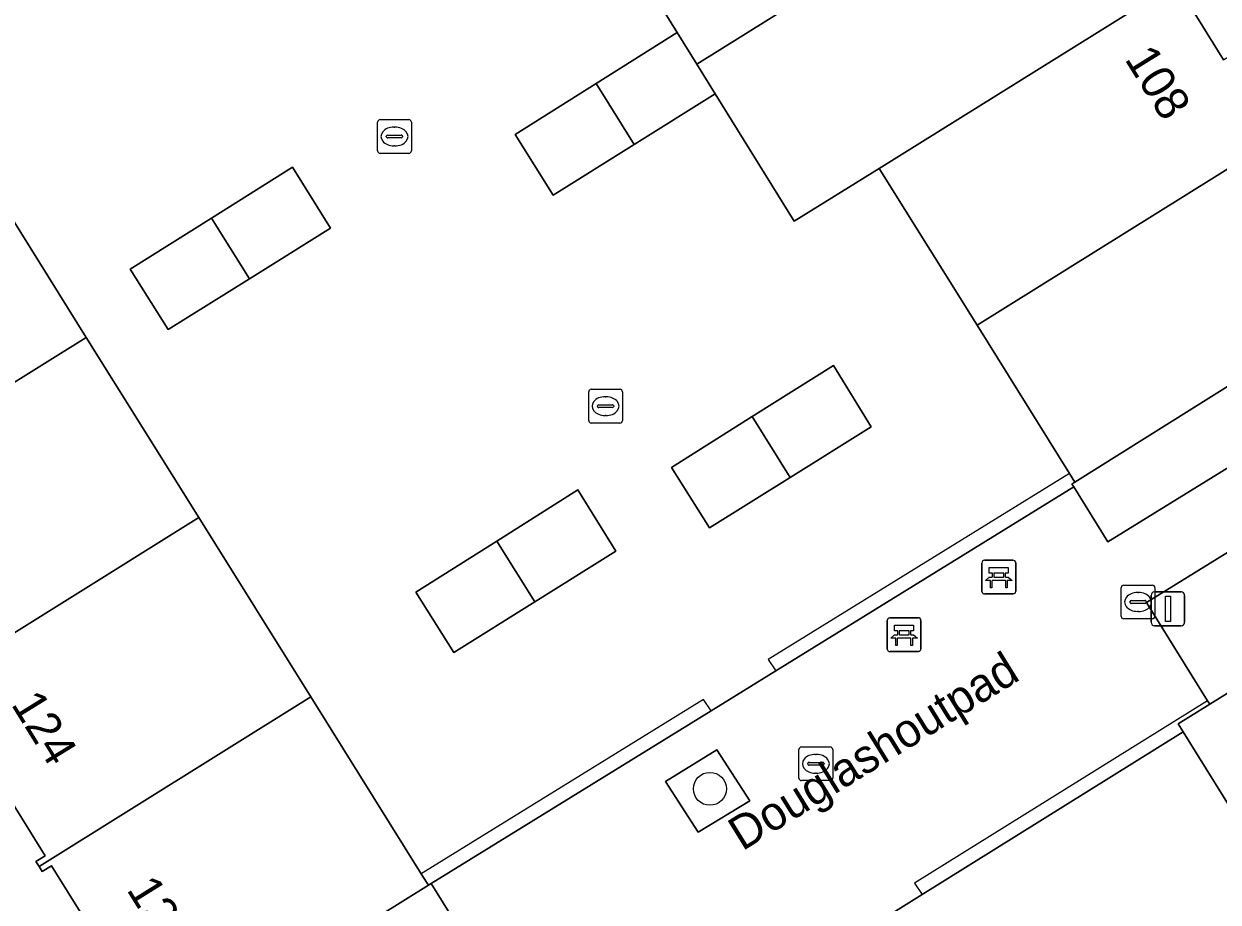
# Model space of a CAD drawing. Extents: x 159279 to 160377, y 384531 to 385888.
# Drawn here: x 159681.34 to 159716.76, y 385460.13 to 385486.19 of the extents above; entities that cross this region are included whole.
import ezdxf

# ---------------------------------------------------------------- set-up
doc = ezdxf.new("R2010")
doc.units = 0
for name, color, linetype in [('IMGEO_Bank', 7, 'Continuous'), ('IMGEO_Boom', 7, 'Continuous'), ('IMGEO_Erf', 7, 'Continuous'), ('IMGEO_Groenvoorziening', 7, 'Continuous'), ('IMGEO_Haag', 7, 'Continuous'), ('IMGEO_Kolk', 7, 'Continuous'), ('IMGEO_Lichtmast', 7, 'Continuous'), ('IMGEO_Openbare_ruimte_label', 7, 'Continuous'), ('IMGEO_Pand', 7, 'Continuous'), ('IMGEO_Pand_nummerreeks', 7, 'Continuous'), ('IMGEO_Rioolput', 7, 'Continuous'), ('IMGEO_Voetpad_open', 7, 'Continuous')]:
    doc.layers.add(name, color=color, linetype=linetype)

msp = doc.modelspace()

# ---------------------------------------------------------------- linework, layer by layer
at = {"layer": 'IMGEO_Bank'}
for p, q in [((159709.831, 385470.277), (159710.672, 385470.277)), ((159710.672, 385470.277), (159709.831, 385470.277)), ((159709.756, 385469.352), (159709.756, 385470.193)), ((159709.756, 385470.193), (159709.756, 385469.352)), ((159710.756, 385470.202), (159710.756, 385469.361)), ((159710.756, 385469.361), (159710.756, 385470.202)), ((159710.453, 385469.675), (159710.06, 385469.675)), ((159710.065, 385469.783), (159710.065, 385469.889)), ((159710.109, 385469.889), (159710.109, 385469.783)), ((159710.397, 385469.895), (159710.115, 385469.895)), ((159710.115, 385469.777), (159710.397, 385469.777)), ((159710.403, 385469.783), (159710.403, 385469.889)), ((159710.447, 385469.889), (159710.447, 385469.783)), ((159710.681, 385469.277), (159709.84, 385469.277)), ((159709.84, 385469.277), (159710.681, 385469.277)), ((159707.022, 385468.567), (159707.863, 385468.567)), ((159707.863, 385468.567), (159707.022, 385468.567)), ((159706.947, 385467.642), (159706.947, 385468.483)), ((159706.947, 385468.483), (159706.947, 385467.642)), ((159707.256, 385468.073), (159707.256, 385468.179)), ((159707.3, 385468.179), (159707.3, 385468.073)), ((159707.588, 385468.185), (159707.306, 385468.185)), ((159707.594, 385468.073), (159707.594, 385468.179)), ((159707.638, 385468.179), (159707.638, 385468.073)), ((159707.947, 385468.492), (159707.947, 385467.651)), ((159707.947, 385467.651), (159707.947, 385468.492)), ((159707.644, 385467.965), (159707.251, 385467.965)), ((159707.306, 385468.067), (159707.588, 385468.067)), ((159707.872, 385467.567), (159707.031, 385467.567)), ((159707.031, 385467.567), (159707.872, 385467.567))]:
    msp.add_line(p, q, dxfattribs=at)
for points in [[(159710.059, 385469.895), (159709.973, 385469.895), (159709.973, 385470.056), (159710.536, 385470.056), (159710.536, 385469.895), (159710.453, 385469.895)], [(159710.003, 385469.675), (159709.861, 385469.675), (159709.973, 385469.777), (159710.059, 385469.777)], [(159710.053, 385469.668), (159710.053, 385469.461), (159710.01, 385469.461), (159710.01, 385469.668)], [(159710.453, 385469.777), (159710.536, 385469.777), (159710.648, 385469.675), (159710.509, 385469.675)], [(159710.503, 385469.668), (159710.503, 385469.461), (159710.459, 385469.461), (159710.459, 385469.668)], [(159707.25, 385468.185), (159707.164, 385468.185), (159707.164, 385468.346), (159707.727, 385468.346), (159707.727, 385468.185), (159707.644, 385468.185)], [(159707.194, 385467.965), (159707.052, 385467.965), (159707.164, 385468.067), (159707.25, 385468.067)], [(159707.244, 385467.958), (159707.244, 385467.751), (159707.201, 385467.751), (159707.201, 385467.958)], [(159707.644, 385468.067), (159707.727, 385468.067), (159707.839, 385467.965), (159707.7, 385467.965)], [(159707.694, 385467.958), (159707.694, 385467.751), (159707.65, 385467.751), (159707.65, 385467.958)]]:
    msp.add_lwpolyline(points, dxfattribs=at)
for centre, radius, start, end in [((159709.834, 385470.199), 0.0779, 92.4484, 184.2845), ((159709.834, 385470.199), 0.0779, 92.4484, 184.2845), ((159710.678, 385470.199), 0.0779, 2.4484, 94.2845), ((159710.678, 385470.199), 0.0779, 2.4484, 94.2845), ((159710.003, 385469.668), 0.00671, 2.8957, 87.1043), ((159710.06, 385469.668), 0.00671, 92.8957, 177.1043), ((159710.058, 385469.888), 0.00671, 2.8957, 87.1043), ((159710.058, 385469.784), 0.00671, 272.8957, 357.1043), ((159710.115, 385469.888), 0.00671, 92.8957, 177.1043), ((159710.115, 385469.784), 0.00671, 182.8957, 267.1043), ((159710.397, 385469.888), 0.00671, 2.8957, 87.1043), ((159710.397, 385469.784), 0.00671, 272.8957, 357.1043), ((159710.454, 385469.888), 0.00671, 92.8957, 177.1043), ((159710.454, 385469.784), 0.00671, 182.8957, 267.1043), ((159710.452, 385469.668), 0.00671, 2.8957, 87.1043), ((159710.509, 385469.668), 0.00671, 92.8957, 177.1043), ((159709.834, 385469.355), 0.0779, 182.4484, 274.2845), ((159709.834, 385469.355), 0.0779, 182.4484, 274.2845), ((159710.678, 385469.355), 0.0779, 272.4484, 4.2845), ((159710.678, 385469.355), 0.0779, 272.4484, 4.2845), ((159707.025, 385468.489), 0.0779, 92.4484, 184.2845), ((159707.025, 385468.489), 0.0779, 92.4484, 184.2845), ((159707.869, 385468.489), 0.0779, 2.4484, 94.2845), ((159707.869, 385468.489), 0.0779, 2.4484, 94.2845), ((159707.249, 385468.178), 0.00671, 2.8957, 87.1043), ((159707.306, 385468.178), 0.00671, 92.8957, 177.1043), ((159707.588, 385468.178), 0.00671, 2.8957, 87.1043), ((159707.645, 385468.178), 0.00671, 92.8957, 177.1043), ((159707.194, 385467.958), 0.00671, 2.8957, 87.1043), ((159707.251, 385467.958), 0.00671, 92.8957, 177.1043), ((159707.249, 385468.074), 0.00671, 272.8957, 357.1043), ((159707.306, 385468.074), 0.00671, 182.8957, 267.1043), ((159707.588, 385468.074), 0.00671, 272.8957, 357.1043), ((159707.645, 385468.074), 0.00671, 182.8957, 267.1043), ((159707.643, 385467.958), 0.00671, 2.8957, 87.1043), ((159707.7, 385467.958), 0.00671, 92.8957, 177.1043), ((159707.025, 385467.645), 0.0779, 182.4484, 274.2845), ((159707.025, 385467.645), 0.0779, 182.4484, 274.2845), ((159707.869, 385467.645), 0.0779, 272.4484, 4.2845), ((159707.869, 385467.645), 0.0779, 272.4484, 4.2845)]:
    msp.add_arc(centre, radius, start, end, dxfattribs=at)
at = {"layer": 'IMGEO_Boom'}
msp.add_circle((159701.686, 385463.493), 0.489, dxfattribs=at)
at = {"layer": 'IMGEO_Erf'}
for points in [[(159715.511, 385487.399), (159716.923, 385485.128), (159717.212, 385485.298), (159717.372, 385485.048), (159717.089, 385484.87), (159718.413, 385482.742), (159719.561, 385480.898), (159719.838, 385481.078), (159720.002, 385480.826), (159719.727, 385480.648), (159721.309, 385478.096), (159722.523, 385478.869), (159721.768, 385480.088), (159720.688, 385481.831), (159720.167, 385482.641), (159719.027, 385484.482), (159718.507, 385485.303), (159714.862, 385491.143)], [(159679.85, 385482.229), (159683.186, 385476.887), (159686.525, 385471.541), (159689.846, 385466.223), (159693.125, 385460.973), (159693.284, 385460.719), (159693.338, 385460.634), (159693.42, 385460.685), (159701.719, 385465.81), (159703.638, 385466.994), (159712.476, 385472.452), (159712.424, 385472.536), (159712.514, 385472.593), (159712.355, 385472.848), (159709.609, 385477.248), (159706.704, 385481.904), (159704.186, 385480.333), (159701.843, 385484.114), (159699.439, 385482.614), (159697.036, 385481.114), (159695.905, 385482.905), (159698.312, 385484.42), (159700.716, 385485.933), (159698.555, 385489.422)], [(159680.376, 385458.427), (159683.548, 385453.342), (159687.184, 385455.623), (159686.642, 385456.457), (159685.27, 385455.601), (159685.103, 385455.873), (159685.37, 385456.055), (159683.534, 385459.003), (159682.161, 385461.208), (159681.88, 385461.037), (159681.786, 385461.189), (159681.692, 385461.341), (159681.965, 385461.5), (159678.839, 385466.55)], [(159714.486, 385416.16), (159748.295, 385437.579), (159746.854, 385439.87), (159745.621, 385439.122), (159745.672, 385439.04), (159740.456, 385435.79), (159735.844, 385432.909), (159732.948, 385437.553), (159730.053, 385442.196), (159727.157, 385446.84), (159724.261, 385451.483), (159721.366, 385456.127), (159718.47, 385460.77), (159717.591, 385462.18), (159715.723, 385465.185), (159707.982, 385460.359), (159706.366, 385459.351), (159698.566, 385454.489), (159699.864, 385452.416), (159701.889, 385449.169), (159705.225, 385443.819), (159708.56, 385438.472), (159711.893, 385433.127), (159715.218, 385427.795)]]:
    msp.add_lwpolyline(points, dxfattribs=at)
for points in [[(159689.302, 385481.944), (159690.429, 385480.125), (159688.026, 385478.625), (159685.622, 385477.125), (159684.491, 385478.916), (159686.898, 385480.431)], [(159702.94, 385474.539), (159705.347, 385476.058), (159706.468, 385474.237), (159704.069, 385472.736), (159701.669, 385471.234), (159700.543, 385473.026)], [(159697.77, 385472.363), (159698.891, 385470.542), (159696.492, 385469.041), (159694.092, 385467.539), (159692.966, 385469.331), (159695.363, 385470.844)]]:
    msp.add_lwpolyline(points, close=True, dxfattribs=at)
at = {"layer": 'IMGEO_Groenvoorziening'}
for points in [[(159722.575, 385476.429), (159726.154, 385478.646), (159723.21, 385483.384), (159720.688, 385481.831), (159721.768, 385480.088), (159722.523, 385478.869), (159721.309, 385478.096), (159718.347, 385476.248), (159717.306, 385475.598), (159712.514, 385472.593), (159712.424, 385472.536), (159712.476, 385472.452), (159713.491, 385470.82)], [(159727.265, 385476.828), (159714.638, 385469.02), (159716.45, 385466.109), (159716.517, 385466.002), (159720.201, 385468.3), (159725.414, 385471.55), (159725.443, 385471.502), (159726.674, 385472.242), (159728.625, 385469.077), (159731.145, 385470.638)], [(159701.338, 385462.202), (159702.867, 385463.136), (159701.887, 385464.649), (159700.366, 385463.713)], [(159695.429, 385457.451), (159693.42, 385460.685), (159693.338, 385460.634), (159686.642, 385456.457), (159687.184, 385455.623), (159683.548, 385453.342), (159680.376, 385458.427), (159678.206, 385457.058), (159681.5, 385451.754), (159682.818, 385449.636)]]:
    msp.add_lwpolyline(points, close=True, dxfattribs=at)
at = {"layer": 'IMGEO_Haag'}
for points in [[(159712.476, 385472.452), (159712.424, 385472.536), (159712.514, 385472.593), (159712.355, 385472.848), (159703.413, 385467.326), (159703.638, 385466.994)], [(159701.719, 385465.81), (159701.495, 385466.141), (159693.125, 385460.973), (159693.284, 385460.719), (159693.338, 385460.634), (159693.42, 385460.685)], [(159707.758, 385460.69), (159707.982, 385460.359), (159715.723, 385465.185), (159715.579, 385465.417), (159716.517, 385466.002), (159716.45, 385466.109)]]:
    msp.add_lwpolyline(points, close=True, dxfattribs=at)
at = {"layer": 'IMGEO_Kolk'}
for p, q in [((159691.829, 385482.424), (159691.829, 385483.276)), ((159691.904, 385483.35), (159692.756, 385483.35)), ((159692.317, 385483.13), (159692.342, 385483.13)), ((159692.83, 385483.276), (159692.83, 385482.424)), ((159692.088, 385482.844), (159692.088, 385482.856)), ((159692.526, 385482.807), (159692.128, 385482.807)), ((159692.131, 385482.893), (159692.529, 385482.893)), ((159692.572, 385482.856), (159692.572, 385482.844)), ((159692.756, 385482.35), (159691.904, 385482.35)), ((159692.34, 385482.57), (159692.315, 385482.57)), ((159698.09, 385474.422), (159698.09, 385475.274)), ((159698.165, 385475.348), (159699.017, 385475.348)), ((159699.091, 385475.274), (159699.091, 385474.422)), ((159698.392, 385474.891), (159698.79, 385474.891)), ((159698.578, 385475.128), (159698.603, 385475.128)), ((159698.349, 385474.842), (159698.349, 385474.854)), ((159698.787, 385474.805), (159698.389, 385474.805)), ((159698.601, 385474.568), (159698.576, 385474.568)), ((159698.833, 385474.854), (159698.833, 385474.842)), ((159699.017, 385474.348), (159698.165, 385474.348)), ((159713.886, 385468.611), (159713.886, 385469.463)), ((159713.961, 385469.537), (159714.813, 385469.537)), ((159714.374, 385469.317), (159714.399, 385469.317)), ((159714.887, 385469.463), (159714.887, 385468.611)), ((159714.145, 385469.031), (159714.145, 385469.043)), ((159714.583, 385468.994), (159714.185, 385468.994)), ((159714.188, 385469.08), (159714.586, 385469.08)), ((159714.629, 385469.043), (159714.629, 385469.031)), ((159714.813, 385468.537), (159713.961, 385468.537)), ((159714.397, 385468.757), (159714.372, 385468.757))]:
    msp.add_line(p, q, dxfattribs=at)
for points in [[(159691.829, 385482.424), (159691.829, 385483.276)], [(159691.904, 385483.35), (159692.756, 385483.35)], [(159692.83, 385483.276), (159692.83, 385482.424)], [(159692.756, 385482.35), (159691.904, 385482.35)], [(159698.09, 385474.422), (159698.09, 385475.274)], [(159698.165, 385475.348), (159699.017, 385475.348)], [(159699.091, 385475.274), (159699.091, 385474.422)], [(159699.017, 385474.348), (159698.165, 385474.348)], [(159713.886, 385468.611), (159713.886, 385469.463)], [(159713.961, 385469.537), (159714.813, 385469.537)], [(159714.887, 385469.463), (159714.887, 385468.611)], [(159714.813, 385468.537), (159713.961, 385468.537)]]:
    msp.add_lwpolyline(points, dxfattribs=at)
for centre, radius, start, end in [((159691.906, 385483.274), 0.0765, 91.552, 178.448), ((159691.906, 385483.274), 0.0765, 91.552, 178.448), ((159692.754, 385483.274), 0.0765, 1.552, 88.448), ((159692.754, 385483.274), 0.0765, 1.552, 88.448), ((159692.128, 385482.853), 0.0403, 85.8775, 175.7526), ((159692.125, 385482.843), 0.0366, 178.938, 274.7102), ((159692.529, 385482.85), 0.043, 264.8664, 352.4533), ((159692.533, 385482.855), 0.0386, 1.7309, 96.639), ((159691.906, 385482.426), 0.0765, 181.552, 268.448), ((159691.906, 385482.426), 0.0765, 181.552, 268.448), ((159692.754, 385482.426), 0.0765, 271.552, 358.448), ((159692.754, 385482.426), 0.0765, 271.552, 358.448), ((159698.167, 385475.272), 0.0765, 91.552, 178.448), ((159698.167, 385475.272), 0.0765, 91.552, 178.448), ((159699.015, 385475.272), 0.0765, 1.552, 88.448), ((159699.015, 385475.272), 0.0765, 1.552, 88.448), ((159698.389, 385474.851), 0.0403, 85.8775, 175.7526), ((159698.794, 385474.853), 0.0386, 1.7309, 96.639), ((159698.386, 385474.841), 0.0366, 178.938, 274.7102), ((159698.79, 385474.848), 0.043, 264.8664, 352.4533), ((159698.167, 385474.424), 0.0765, 181.552, 268.448), ((159698.167, 385474.424), 0.0765, 181.552, 268.448), ((159699.015, 385474.424), 0.0765, 271.552, 358.448), ((159699.015, 385474.424), 0.0765, 271.552, 358.448), ((159713.963, 385469.461), 0.0765, 91.552, 178.448), ((159713.963, 385469.461), 0.0765, 91.552, 178.448), ((159714.811, 385469.461), 0.0765, 1.552, 88.448), ((159714.811, 385469.461), 0.0765, 1.552, 88.448), ((159714.185, 385469.04), 0.0403, 85.8775, 175.7526), ((159714.182, 385469.03), 0.0366, 178.938, 274.7102), ((159714.586, 385469.037), 0.043, 264.8664, 352.4533), ((159714.59, 385469.042), 0.0386, 1.7309, 96.639), ((159713.963, 385468.613), 0.0765, 181.552, 268.448), ((159713.963, 385468.613), 0.0765, 181.552, 268.448), ((159714.811, 385468.613), 0.0765, 271.552, 358.448), ((159714.811, 385468.613), 0.0765, 271.552, 358.448)]:
    msp.add_arc(centre, radius, start, end, dxfattribs=at)
for centre, major_axis, ratio, start_param, end_param in [((159692.316, 385482.85), (-0.387, 0.002), 0.722429, 4.712389, 7.853982), ((159692.341, 385482.85), (-0.39, 0.002), 0.717154, 1.570796, 4.712389), ((159698.577, 385474.848), (-0.387, 0.002), 0.722429, 4.712389, 7.853982), ((159698.602, 385474.848), (-0.39, 0.002), 0.717154, 1.570796, 4.712389), ((159714.373, 385469.037), (-0.387, 0.002), 0.722429, 4.712389, 7.853982), ((159714.398, 385469.037), (-0.39, 0.002), 0.717154, 1.570796, 4.712389)]:
    msp.add_ellipse(centre, major_axis=major_axis, ratio=ratio, start_param=start_param, end_param=end_param, dxfattribs=at)
at = {"layer": 'IMGEO_Lichtmast'}
for p, q in [((159714.777, 385468.434), (159714.777, 385469.234)), ((159714.777, 385469.234), (159714.777, 385468.434)), ((159714.877, 385469.334), (159715.667, 385469.334)), ((159715.667, 385469.334), (159714.877, 385469.334)), ((159715.767, 385469.234), (159715.767, 385468.434)), ((159715.767, 385468.434), (159715.767, 385469.234)), ((159715.667, 385468.334), (159714.877, 385468.334)), ((159714.877, 385468.334), (159715.667, 385468.334))]:
    msp.add_line(p, q, dxfattribs=at)
msp.add_lwpolyline([(159715.197, 385469.209), (159715.347, 385469.209), (159715.347, 385468.459), (159715.197, 385468.459), (159715.197, 385469.209)], dxfattribs=at)
for centre, start, end in [((159714.877, 385469.234), 90, 180), ((159714.877, 385469.234), 90, 180), ((159715.667, 385469.234), 0, 90), ((159715.667, 385469.234), 360, 90), ((159714.877, 385468.434), 180, 270), ((159714.877, 385468.434), 180, 270), ((159715.667, 385468.434), 270, 0), ((159715.667, 385468.434), 270, 0)]:
    msp.add_arc(centre, 0.1, start, end, dxfattribs=at)
at = {"layer": 'IMGEO_Pand'}
for points in [[(159712.612, 385492.058), (159711.381, 385494.037), (159711.661, 385494.209), (159711.5, 385494.467), (159711.228, 385494.294), (159709.711, 385496.716), (159700.894, 385491.214), (159701.043, 385490.975), (159698.555, 385489.422), (159700.716, 385485.933), (159701.296, 385484.997)], [(159715.511, 385487.399), (159714.012, 385489.81), (159714.293, 385489.985), (159714.136, 385490.235), (159713.851, 385490.066), (159712.612, 385492.058), (159701.296, 385484.997), (159701.843, 385484.114), (159704.186, 385480.333), (159706.704, 385481.904)], [(159717.089, 385484.87), (159717.372, 385485.048), (159717.212, 385485.298), (159716.923, 385485.128), (159715.511, 385487.399), (159706.704, 385481.904), (159709.609, 385477.248), (159718.413, 385482.742)], [(159701.296, 385484.997), (159700.716, 385485.933), (159698.312, 385484.42), (159699.439, 385482.614), (159701.843, 385484.114)], [(159698.312, 385484.42), (159695.905, 385482.905), (159697.036, 385481.114), (159699.439, 385482.614)], [(159721.309, 385478.096), (159719.727, 385480.648), (159720.002, 385480.826), (159719.838, 385481.078), (159719.561, 385480.898), (159718.413, 385482.742), (159709.609, 385477.248), (159712.355, 385472.848), (159712.514, 385472.593), (159717.306, 385475.598), (159718.347, 385476.248)], [(159683.186, 385476.887), (159679.85, 385482.229), (159671.796, 385477.2), (159671.879, 385477.066), (159672.161, 385477.23), (159675.322, 385472.17), (159675.043, 385471.994), (159675.131, 385471.856)], [(159689.302, 385481.944), (159686.898, 385480.431), (159688.026, 385478.625), (159690.429, 385480.125)], [(159686.898, 385480.431), (159684.491, 385478.916), (159685.622, 385477.125), (159688.026, 385478.625)], [(159683.186, 385476.887), (159675.131, 385471.856), (159675.218, 385471.717), (159675.501, 385471.894), (159678.651, 385466.823), (159678.381, 385466.642), (159678.468, 385466.51), (159686.525, 385471.541)], [(159702.94, 385474.539), (159704.069, 385472.736), (159706.468, 385474.237), (159705.347, 385476.058)], [(159702.94, 385474.539), (159700.543, 385473.026), (159701.669, 385471.234), (159704.069, 385472.736)], [(159695.363, 385470.844), (159696.492, 385469.041), (159698.891, 385470.542), (159697.77, 385472.363)], [(159686.525, 385471.541), (159678.468, 385466.51), (159678.555, 385466.377), (159678.839, 385466.55), (159681.965, 385461.5), (159681.692, 385461.341), (159681.786, 385461.189), (159689.846, 385466.223)], [(159728.308, 385466.905), (159727.168, 385468.726), (159727.452, 385468.891), (159727.283, 385469.163), (159727.009, 385468.992), (159725.443, 385471.502), (159725.414, 385471.55), (159720.201, 385468.3), (159716.517, 385466.002), (159715.579, 385465.417), (159715.723, 385465.185), (159717.591, 385462.18), (159718.47, 385460.77)], [(159695.363, 385470.844), (159692.966, 385469.331), (159694.092, 385467.539), (159696.492, 385469.041)], [(159693.338, 385460.634), (159693.284, 385460.719), (159693.125, 385460.973), (159689.846, 385466.223), (159681.786, 385461.189), (159681.88, 385461.037), (159682.161, 385461.208), (159683.534, 385459.003), (159685.37, 385456.055), (159685.103, 385455.873), (159685.27, 385455.601), (159686.642, 385456.457)]]:
    msp.add_lwpolyline(points, close=True, dxfattribs=at)
at = {"layer": 'IMGEO_Rioolput'}
for p, q in [((159704.328, 385463.81), (159704.328, 385464.662)), ((159704.403, 385464.736), (159705.255, 385464.736)), ((159705.329, 385464.662), (159705.329, 385463.81)), ((159704.63, 385464.279), (159705.028, 385464.279)), ((159704.816, 385464.516), (159704.841, 385464.516)), ((159704.587, 385464.23), (159704.587, 385464.242)), ((159705.025, 385464.193), (159704.627, 385464.193)), ((159704.839, 385463.956), (159704.814, 385463.956)), ((159705.071, 385464.242), (159705.071, 385464.23)), ((159705.255, 385463.736), (159704.403, 385463.736))]:
    msp.add_line(p, q, dxfattribs=at)
for points in [[(159704.328, 385463.81), (159704.328, 385464.662)], [(159704.403, 385464.736), (159705.255, 385464.736)], [(159705.329, 385464.662), (159705.329, 385463.81)], [(159705.255, 385463.736), (159704.403, 385463.736)]]:
    msp.add_lwpolyline(points, dxfattribs=at)
for centre, radius, start, end in [((159704.405, 385464.66), 0.0765, 91.552, 178.448), ((159704.405, 385464.66), 0.0765, 91.552, 178.448), ((159705.253, 385464.66), 0.0765, 1.552, 88.448), ((159705.253, 385464.66), 0.0765, 1.552, 88.448), ((159704.627, 385464.239), 0.0403, 85.8775, 175.7526), ((159705.032, 385464.241), 0.0386, 1.7309, 96.639), ((159704.624, 385464.229), 0.0366, 178.938, 274.7102), ((159705.028, 385464.236), 0.043, 264.8664, 352.4533), ((159704.405, 385463.812), 0.0765, 181.552, 268.448), ((159704.405, 385463.812), 0.0765, 181.552, 268.448), ((159705.253, 385463.812), 0.0765, 271.552, 358.448), ((159705.253, 385463.812), 0.0765, 271.552, 358.448)]:
    msp.add_arc(centre, radius, start, end, dxfattribs=at)
for centre, major_axis, ratio, start_param, end_param in [((159704.815, 385464.236), (-0.387, 0.002), 0.722429, 4.712389, 7.853982), ((159704.84, 385464.236), (-0.39, 0.002), 0.717154, 1.570796, 4.712389)]:
    msp.add_ellipse(centre, major_axis=major_axis, ratio=ratio, start_param=start_param, end_param=end_param, dxfattribs=at)
at = {"layer": 'IMGEO_Voetpad_open'}
for points in [[(159715.723, 385465.185), (159715.579, 385465.417), (159716.517, 385466.002), (159716.45, 385466.109), (159714.638, 385469.02), (159727.265, 385476.828), (159726.154, 385478.646), (159722.575, 385476.429), (159713.491, 385470.82), (159712.476, 385472.452), (159703.638, 385466.994), (159701.719, 385465.81), (159693.42, 385460.685), (159695.429, 385457.451), (159682.818, 385449.636), (159683.948, 385447.825), (159686.767, 385449.572), (159696.575, 385455.663), (159697.433, 385454.254), (159697.5, 385454.144), (159698.422, 385454.719), (159698.566, 385454.489), (159706.366, 385459.351), (159707.982, 385460.359)], [(159701.338, 385462.202), (159700.366, 385463.713), (159701.887, 385464.649), (159702.867, 385463.136)]]:
    msp.add_lwpolyline(points, close=True, dxfattribs=at)

# ---------------------------------------------------------------- texts
at = {"layer": 'IMGEO_Openbare_ruimte_label'}
msp.add_text('Douglashoutpad', height=1, rotation=31.7201, dxfattribs=at).set_placement((159702.648, 385461.632))
at = {"layer": 'IMGEO_Pand_nummerreeks'}
for s, rotation, p in [('108', 301.8963, (159713.97, 385485.15)), ('124', 301.7588, (159680.942, 385466.003)), ('123', 301.9135, (159684.367, 385460.504))]:
    msp.add_text(s, height=1, rotation=rotation, dxfattribs=at).set_placement(p)

doc.saveas('drawing.dxf')
